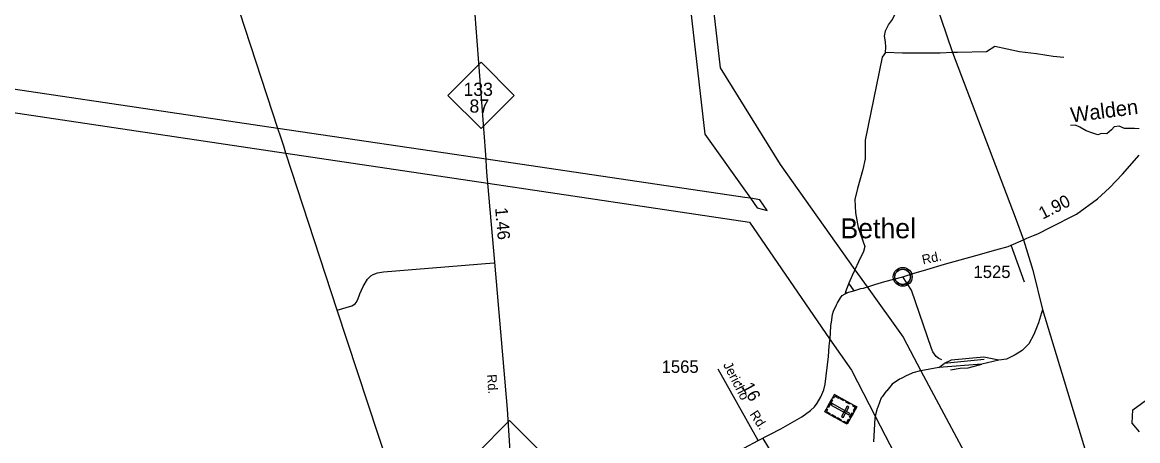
# Model space of a CAD drawing. Extents: x 2104537 to 2336408, y 34176 to 229611.
# Drawn here: x 2289094 to 2300286, y 79908 to 84107 of the extents above; entities that cross this region are included whole.
import ezdxf

# ---------------------------------------------------------------- set-up
doc = ezdxf.new("R2010")
doc.units = 0
for name, color, linetype in [('Exist Civil Demographics Community CELL', 7, 'Continuous'), ('Exist Civil Demographics Community Label', 7, 'Continuous'), ('Exist Cultural Cemetery CELL', 7, 'Continuous'), ('Exist Hydrographic Creek Single Shore', 7, 'Continuous'), ('Exist Railroad Siding', 7, 'Continuous'), ('Exist Road Non-System Type 51', 7, 'Continuous'), ('Exist Road Primary NC Attributed', 7, 'Continuous'), ('Exist Road Primary NC Label', 7, 'Continuous'), ('Exist Road Primary NC Mileage Hundredths English Label', 7, 'Continuous'), ('Exist Road Primary NC Shield CELL', 7, 'Continuous'), ('Exist Road Primary NC Shield Number Label', 7, 'Continuous'), ('Exist Road Secondary Mileage Hundredths English Label', 7, 'Continuous'), ('Exist Road Secondary Type 51 Attributed', 7, 'Continuous'), ('Exist Road Secondary Type 51 Label', 7, 'Continuous'), ('Exist Road Secondary Type 51 Number Label', 7, 'Continuous'), ('Exist Utilities Electrical Transmission Line', 7, 'Continuous'), ('Old_Level_32', 7, 'Continuous')]:
    doc.layers.add(name, color=color, linetype=linetype)

msp = doc.modelspace()

# ---------------------------------------------------------------- linework, layer by layer
at = {"layer": 'Exist Civil Demographics Community CELL'}
msp.add_lwpolyline([(2297850, 81565), (2297851, 81571), (2297853, 81578), (2297856, 81585), (2297859, 81591), (2297862, 81596), (2297866, 81601), (2297870, 81606), (2297874, 81610), (2297880, 81615), (2297885, 81619), (2297890, 81622), (2297895, 81624), (2297901, 81626), (2297906, 81628), (2297910, 81629), (2297915, 81630), (2297919, 81631), (2297926, 81631), (2297930, 81631), (2297936, 81631), (2297941, 81630), (2297946, 81629), (2297951, 81627), (2297956, 81626), (2297963, 81623), (2297969, 81619), (2297974, 81616), (2297979, 81612), (2297982, 81608), (2297986, 81604), (2297990, 81599), (2297993, 81595), (2297997, 81590), (2297999, 81585), (2298001, 81580), (2298003, 81575), (2298004, 81570), (2298005, 81564), (2298006, 81559), (2298006, 81553), (2298006, 81547), (2298005, 81542), (2298004, 81536), (2298003, 81530), (2298001, 81524), (2297998, 81519), (2297995, 81513), (2297992, 81508), (2297988, 81503), (2297984, 81498), (2297979, 81493), (2297974, 81489), (2297969, 81486), (2297965, 81483), (2297958, 81480), (2297951, 81477), (2297945, 81476), (2297938, 81475), (2297934, 81474), (2297929, 81474), (2297924, 81474), (2297919, 81474), (2297914, 81475), (2297908, 81476), (2297903, 81478), (2297898, 81480), (2297893, 81482), (2297889, 81484), (2297883, 81488), (2297877, 81492), (2297872, 81497), (2297868, 81502), (2297865, 81505), (2297862, 81510), (2297857, 81517), (2297856, 81520), (2297854, 81524), (2297851, 81533), (2297850, 81540), (2297849, 81545), (2297849, 81551), (2297849, 81556), (2297849, 81562)], close=True, dxfattribs=at)
for centre, radius in [((2297928, 81553), 94.3), ((2297927, 81553), 76.7)]:
    msp.add_circle(centre, radius, dxfattribs=at)
at = {"layer": 'Exist Cultural Cemetery CELL'}
for points in [[(2297466, 80248), (2297370, 80074), (2297147, 80197), (2297243, 80371)], [(2297227, 80342), (2297237, 80337), (2297248, 80356), (2297283, 80336), (2297289, 80346), (2297243, 80371)], [(2297225, 80315), (2297184, 80241), (2297174, 80247), (2297215, 80321)], [(2297388, 80167), (2297397, 80183), (2297219, 80281), (2297210, 80265)], [(2297304, 80337), (2297342, 80317), (2297337, 80307), (2297299, 80328)], [(2297387, 80245), (2297370, 80254), (2297313, 80151), (2297330, 80142)], [(2297363, 80305), (2297401, 80284), (2297396, 80274), (2297358, 80295)], [(2297428, 80269), (2297423, 80259), (2297451, 80244), (2297431, 80208), (2297441, 80203), (2297466, 80248)], [(2297163, 80226), (2297173, 80220), (2297162, 80201), (2297198, 80182), (2297192, 80172), (2297147, 80197)], [(2297216, 80172), (2297254, 80151), (2297248, 80141), (2297210, 80162)], [(2297273, 80140), (2297311, 80119), (2297306, 80109), (2297268, 80130)], [(2297430, 80183), (2297405, 80138), (2297395, 80144), (2297420, 80189)], [(2297332, 80095), (2297337, 80105), (2297365, 80089), (2297385, 80125), (2297395, 80119), (2297370, 80074)]]:
    msp.add_lwpolyline(points, close=True, dxfattribs=at)
at = {"layer": 'Exist Hydrographic Creek Single Shore'}
for points in [[(2300301, 83039), (2300253, 83041), (2300195, 83042), (2300153, 83040), (2300099, 83066), (2300051, 83060), (2300023, 83028), (2299977, 82988), (2299924, 82990), (2299884, 82977), (2299824, 82999), (2299770, 83019), (2299704, 83055), (2299662, 83074), (2299610, 83072)], [(2300305, 79996), (2300230, 80086), (2300237, 80217), (2300410, 80345)]]:
    msp.add_lwpolyline(points, dxfattribs=at)
at = {"layer": 'Exist Railroad Siding'}
for p, q in [((2298744, 80723), (2298344, 80683)), ((2298892, 80716), (2298721, 80678)), ((2298291, 80644), (2298344, 80683)), ((2298721, 80678), (2298291, 80644))]:
    msp.add_line(p, q, dxfattribs=at)
for points in [[(2297254, 87264), (2298428, 83804), (2299057, 82153), (2299140, 81925)], [(2299140, 81925), (2299235, 81619), (2299331, 81224)], [(2299331, 81224), (2299289, 81090), (2299245, 80975), (2299193, 80880), (2299126, 80812), (2299057, 80771), (2298968, 80727), (2298892, 80716)], [(2299331, 81224), (2299912, 79309), (2299977, 79140), (2300030, 79048), (2300111, 78938), (2300187, 78835), (2300250, 78773), (2300777, 78300)], [(2298892, 80716), (2298743, 80747), (2298414, 80718), (2298344, 80683)], [(2298291, 80644), (2298111, 80610), (2298108, 80609), (2298031, 80589), (2298030, 80589), (2297979, 80566), (2297969, 80562), (2297913, 80533), (2297897, 80525), (2297822, 80475), (2297767, 80410), (2297762, 80404), (2297721, 80349), (2297713, 80339), (2297679, 80245), (2297673, 80230), (2297653, 80154), (2297647, 80134), (2297635, 79897)], [(2298408, 80618), (2298503, 80636), (2298585, 80640), (2298721, 80678)]]:
    msp.add_lwpolyline(points, dxfattribs=at)
at = {"layer": 'Exist Road Non-System Type 51'}
for p, q in [((2291688, 82955), (2291659, 83043)), ((2291717, 82866), (2291688, 82955)), ((2291740, 82795), (2291717, 82866)), ((2292255, 81218), (2291740, 82795)), ((2299151, 81499), (2299016, 81870)), ((2297449, 81624), (2297421, 81568)), ((2297387, 81489), (2297355, 81402)), ((2297421, 81568), (2297387, 81489)), ((2297355, 81402), (2297352, 81387)), ((2292909, 79227), (2292255, 81218)), ((2296927, 79288), (2296527, 79929))]:
    msp.add_line(p, q, dxfattribs=at)
for points in [[(2291659, 83043), (2291113, 84715), (2291056, 84864), (2290998, 85003), (2290921, 85149), (2290819, 85362), (2290719, 85480), (2290592, 85694), (2290395, 85960), (2288386, 88416)], [(2297754, 83803), (2297759, 83857), (2297756, 83911), (2297745, 83969), (2297756, 84021), (2297785, 84081), (2297826, 84136), (2297864, 84219), (2297885, 84291), (2297882, 84363), (2297879, 84785)], [(2299545, 83755), (2299439, 83763), (2299269, 83792), (2299101, 83810), (2298852, 83865), (2298770, 83812), (2298476, 83806), (2298428, 83804)], [(2297754, 83803), (2297723, 83758), (2297551, 82924), (2297551, 82738), (2297529, 82630), (2297473, 82441), (2297449, 82330), (2297455, 82196), (2297480, 82047), (2297548, 81859), (2297534, 81806), (2297485, 81704), (2297449, 81624)], [(2298428, 83804), (2298304, 83799), (2298108, 83797), (2297926, 83798), (2297754, 83803)], [(2292255, 81218), (2292400, 81261), (2292435, 81282), (2292445, 81294), (2292461, 81325), (2292482, 81381), (2292516, 81455), (2292557, 81528), (2292592, 81563), (2292614, 81577), (2292658, 81594), (2292717, 81603), (2293826, 81695)], [(2298322, 80719), (2298289, 80732), (2298265, 80752), (2298230, 80799), (2298217, 80833), (2298017, 81419), (2297928, 81553)]]:
    msp.add_lwpolyline(points, dxfattribs=at)
at = {"layer": 'Exist Road Primary NC Attributed'}
msp.add_lwpolyline([(2294071, 78727), (2294046, 79076), (2294014, 79431), (2293962, 80225), (2293835, 81699), (2293766, 82493), (2293760, 82564), (2293753, 82652), (2293747, 82733), (2293513, 85815), (2293504, 86186), (2293487, 86438)], dxfattribs=at)
at = {"layer": 'Exist Road Primary NC Shield CELL'}
for points in [[(2293365, 83374), (2293698, 83707), (2294031, 83374), (2293698, 83041)], [(2293651, 79777), (2293984, 80110), (2294317, 79777), (2293984, 79444)]]:
    msp.add_lwpolyline(points, close=True, dxfattribs=at)
at = {"layer": 'Exist Road Secondary Type 51 Attributed'}
msp.add_line((2296477, 79909), (2296077, 80626), dxfattribs=at)
for points in [[(2299140, 81925), (2299174, 81941), (2299240, 81969), (2299283, 81985), (2299407, 82048), (2299670, 82181), (2299881, 82337), (2300002, 82445), (2300132, 82582), (2300299, 82775)], [(2296477, 79909), (2296706, 80028), (2296917, 80148), (2297003, 80210), (2297044, 80249), (2297070, 80286), (2297106, 80349), (2297136, 80419), (2297151, 80475), (2297184, 80755), (2297189, 80858), (2297199, 80937), (2297203, 80986), (2297207, 81065), (2297212, 81099), (2297224, 81176), (2297232, 81209), (2297262, 81272), (2297274, 81291), (2297303, 81341), (2297322, 81364), (2297351, 81384), (2297370, 81393), (2297384, 81398), (2297411, 81405), (2297448, 81416), (2297509, 81435), (2297533, 81439), (2297599, 81459), (2297648, 81475), (2297750, 81507), (2297928, 81553), (2298044, 81589), (2298170, 81625), (2298347, 81680), (2298660, 81767), (2298863, 81823), (2298986, 81858), (2299016, 81870), (2299140, 81925)], [(2294077, 78621), (2295655, 79470), (2296477, 79909)]]:
    msp.add_lwpolyline(points, dxfattribs=at)
at = {"layer": 'Exist Utilities Electrical Transmission Line'}
for p, q in [((2293747, 82733), (2291659, 83043)), ((2291740, 82795), (2293766, 82493)), ((2296496, 82326), (2296400, 82341)), ((2296400, 82341), (2296466, 82246)), ((2296569, 82218), (2296496, 82326)), ((2296466, 82246), (2296569, 82218)), ((2297449, 81624), (2297571, 81452)), ((2297441, 81414), (2297387, 81489)), ((2297355, 81402), (2297364, 81390))]:
    msp.add_line(p, q, dxfattribs=at)
for points in [[(2295573, 86196), (2295942, 82984), (2296400, 82341)], [(2295824, 86005), (2296095, 83649), (2296698, 82680), (2297449, 81624)], [(2291659, 83043), (2286321, 83833), (2282279, 84385)], [(2282037, 84203), (2286266, 83610), (2291740, 82795)], [(2296400, 82341), (2296344, 82349), (2293747, 82733)], [(2293766, 82493), (2296389, 82102), (2297195, 80932)], [(2297571, 81452), (2297931, 80947), (2298111, 80610)], [(2297195, 80932), (2297414, 80615), (2297653, 80154)], [(2298111, 80610), (2298877, 79179), (2299703, 78355)], [(2297653, 80154), (2298344, 78815), (2299538, 77605)]]:
    msp.add_lwpolyline(points, dxfattribs=at)

# ---------------------------------------------------------------- texts
at = {"layer": 'Exist Civil Demographics Community Label'}
msp.add_text('Bethel', height=200, dxfattribs=at).set_placement((2297303, 81940))
at = {"layer": 'Exist Road Primary NC Label'}
msp.add_text('Rd.', height=95, rotation=274.0592, dxfattribs=at).set_placement((2293757, 80572))
at = {"layer": 'Exist Road Primary NC Mileage Hundredths English Label'}
msp.add_text('1.46', height=125, rotation=275.0073, dxfattribs=at).set_placement((2293838, 82244))
at = {"layer": 'Exist Road Primary NC Shield Number Label'}
for s, p in [('133', (2293521, 83369)), ('87', (2293581, 83201))]:
    msp.add_text(s, height=132.5, dxfattribs=at).set_placement(p)
at = {"layer": 'Exist Road Secondary Mileage Hundredths English Label'}
for s, rotation, p in [('1.90', 26.7629, (2299332, 82126)), ('.16', 299.1538, (2296287, 80493))]:
    msp.add_text(s, height=125, rotation=rotation, dxfattribs=at).set_placement(p)
at = {"layer": 'Exist Road Secondary Type 51 Label'}
for s, rotation, p in [('Rd.', 12.168, (2298132, 81677)), ('Jericho', 296.9607, (2296124, 80671)), ('Rd.', 303.5027, (2296388, 80173))]:
    msp.add_text(s, height=95, rotation=rotation, dxfattribs=at).set_placement(p)
at = {"layer": 'Exist Road Secondary Type 51 Number Label'}
for s, p in [('1525', (2298638, 81541)), ('1565', (2295509, 80589))]:
    msp.add_text(s, height=125, dxfattribs=at).set_placement(p)
at = {"layer": 'Old_Level_32'}
msp.add_text('Walden', height=150, rotation=7.3289, dxfattribs=at).set_placement((2299622, 83102))

doc.saveas('drawing.dxf')
